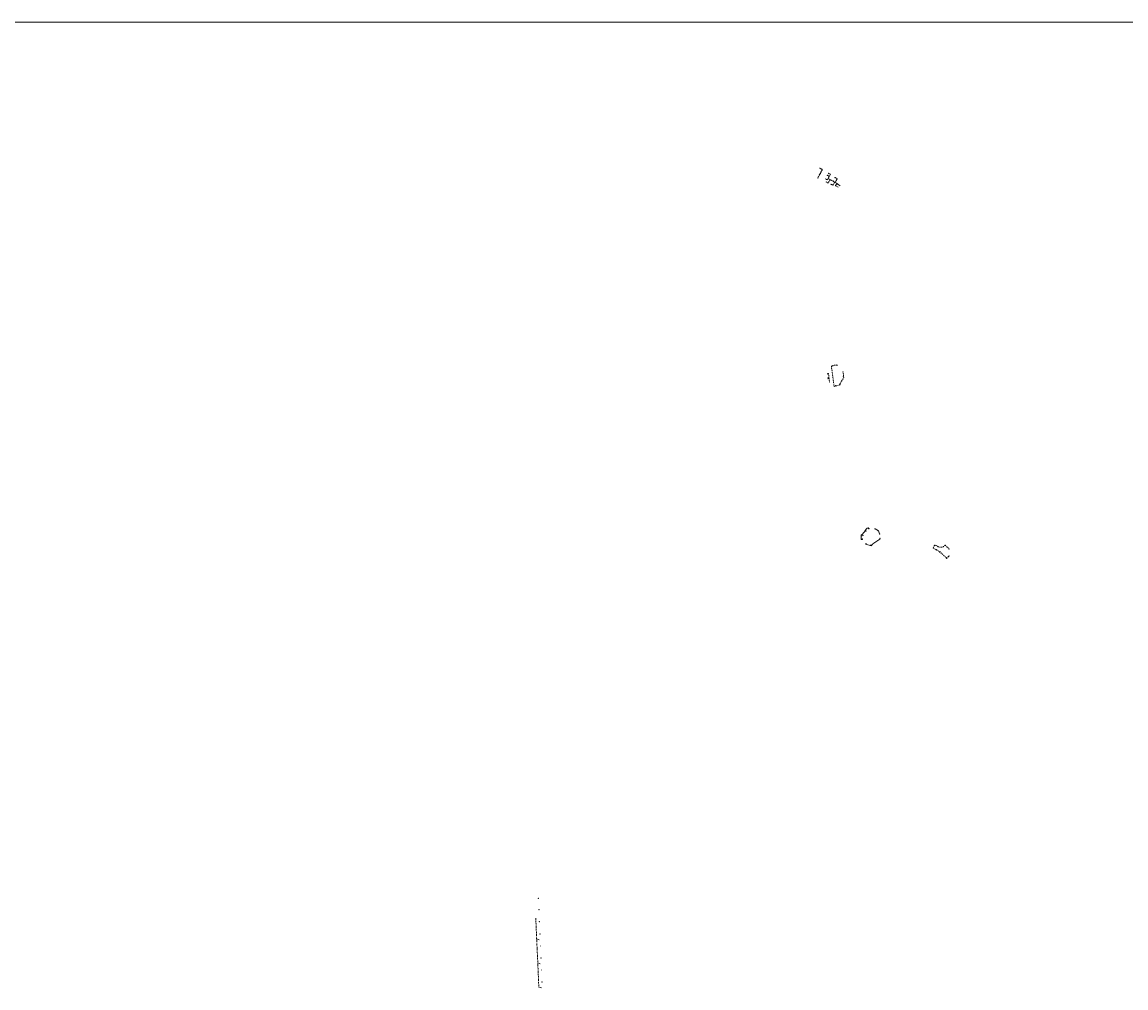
# Model space of a CAD drawing. Header units: inches. Extents: x 0 to 191500, y 0 to 342750.
# Tile 390 of 547: x 183251 to 186002, y 340343 to 342750. Entities that reach past the tile are written whole.
import ezdxf
from ezdxf.enums import TextEntityAlignment as Align

# ---------------------------------------------------------------- set-up
doc = ezdxf.new("R2010")
doc.units = ezdxf.units.IN
doc.header["$MEASUREMENT"] = 0
for name, pattern in [('RI-DRAINAGE', [19.2, 6, -1.8, 1.8, -1.8, 2.4, -1.8, 1.8, -1.8]), ('RI-HWA_HUISAANSLUITING', [4.8, 3, -1.8]), ('RI-HWA_KOLKAANSLUITING', [4.3, 2.5, -1.8])]:
    doc.linetypes.add(name, pattern=pattern)
doc.layers.get('0').update_dxf_attribs({"lineweight": 20})
for name, color, linetype, lineweight in [('ECW', 150, 'Continuous', 20), ('N-WE-RI-DRAINAGE-G', 90, 'RI-DRAINAGE', 20), ('N-WE-RI-HWA-MAATVOERING-T25', 151, 'Continuous', 20), ('N-WE-RI-HWA_HUISAANSLUITING_PP_125-G', 150, 'RI-HWA_HUISAANSLUITING', 20), ('N-WE-RI-HWA_KOLK-S', 150, 'Continuous', 20), ('N-WE-RI-HWA_KOLKAANSLUITING', 150, 'RI-HWA_KOLKAANSLUITING', 20), ('N-WE-RI-HWA_KOLKAANSLUITING_PP_160-G', 150, 'RI-HWA_KOLKAANSLUITING', 20), ('N-WE-RI-HWA_KOLKAANSLUITING_PVC_125-G', 150, 'RI-HWA_KOLKAANSLUITING', 20), ('N-WE-RI-HWA_KOLKAANSLUITING_PVC_160-G', 150, 'RI-HWA_KOLKAANSLUITING', 20), ('N-WE-RI-INLAAT', 7, 'Continuous', 20), ('Tekst algemeen', 7, 'Continuous', 20)]:
    doc.layers.add(name, color=color, linetype=linetype, lineweight=lineweight)
doc.styles.add('1', font='TXT')
doc.styles.add('5', font='TXT')
doc.styles.add('NLCS-ISO', font='txt')
doc.styles.add('Tahoma', font='tahoma.ttf')
picture_1 = doc.add_image_def('image1.ecw', size_in_pixel=(220000, 285000))

# ---------------------------------------------------------------- blocks, each defined once
blk = doc.blocks.new('A$C2C270354')
h = blk.add_hatch(color=256)
h.dxf.hatch_style = 1
edge = h.paths.add_edge_path()
edge.add_arc((0, 0), 0.1, 0, 360)
blk.add_circle((0, 0), 0.1)
blk = doc.blocks.new('JaJo Materiaalaanduiding & Diameter')
at = {"color": 0, "style": 'Tahoma'}
blk.add_attdef('MAT', text='', height=0.36, dxfattribs=at).set_placement((0, 0.3), align=Align.MIDDLE_CENTER)

msp = doc.modelspace()

# ---------------------------------------------------------------- linework, layer by layer
at = {"layer": 'N-WE-RI-DRAINAGE-G'}
for p, q in [((184530.984, 340517.258), (184533.0646, 340465.56771)), ((184533.148, 340463.898), (184535.98413, 340405.90803)), ((184536.037, 340404.281), (184538.43842, 340345.02667))]:
    msp.add_line(p, q, dxfattribs=at)
at = {"layer": 'N-WE-RI-DRAINAGE-G', "ltscale": 0.5, "flags": 128}
for points in [[(185278.76858, 342344.49142), (185278.2226, 342343.44177)], [(185278.76858, 342344.49142), (185283.17162, 342346.79193)]]:
    msp.add_lwpolyline(points, dxfattribs=at)
at = {"layer": 'N-WE-RI-HWA-MAATVOERING-T25'}
for p, q in [((185528.51366, 341435.38049), (185528.20869, 341434.98427)), ((185528.32164, 341434.91884), (185528.20869, 341434.98427)), ((185528.32164, 341434.91884), (185528.51366, 341435.38049)), ((185528.38387, 341435.45568), (185528.64346, 341435.3053)), ((185528.51366, 341435.38049), (185528.76431, 341435.81313)), ((185528.63452, 341435.88832), (185528.8941, 341435.73794)), ((185528.95634, 341436.27479), (185528.76431, 341435.81313)), ((185528.76431, 341435.81313), (185529.06928, 341436.20935)), ((185528.95634, 341436.27479), (185529.06928, 341436.20935)), ((185554.82866, 341413.68819), (185554.40929, 341413.41593)), ((185554.49404, 341413.31667), (185554.40929, 341413.41593)), ((185554.49404, 341413.31667), (185554.82866, 341413.68819)), ((185554.92606, 341413.57412), (185554.73126, 341413.80227)), ((185555.20891, 341414.01287), (185554.82866, 341413.68819)), ((185555.30631, 341413.89879), (185555.11151, 341414.12694)), ((185555.54352, 341414.38439), (185555.20891, 341414.01287)), ((185555.20891, 341414.01287), (185555.62828, 341414.28513)), ((185555.54352, 341414.38439), (185555.62828, 341414.28513))]:
    msp.add_line(p, q, dxfattribs=at)
at = {"layer": 'N-WE-RI-HWA_HUISAANSLUITING_PP_125-G'}
for p, q in [((184539.535, 340463.501), (184533.0646, 340465.56771)), ((184542.211, 340403.61), (184535.98413, 340405.90803)), ((184544.749, 340343.685), (184538.43842, 340345.02667))]:
    msp.add_line(p, q, dxfattribs=at)
at = {"layer": 'N-WE-RI-HWA_KOLK-S'}
for p, q in [((185233.98578, 342361.44158), (185233.98428, 342360.74513)), ((185233.98428, 342360.74513), (185234.68223, 342361.44009)), ((185233.98428, 342360.74513), (185234.68073, 342360.74363)), ((185234.68223, 342361.44009), (185233.98578, 342361.44158)), ((185233.98578, 342361.44158), (185234.68073, 342360.74363)), ((185234.68073, 342360.74363), (185234.68223, 342361.44009)), ((185239.90962, 342372.37225), (185239.90812, 342371.6758)), ((185239.90812, 342371.6758), (185240.60607, 342372.37075)), ((185239.90812, 342371.6758), (185240.60457, 342371.6743)), ((185240.60607, 342372.37075), (185239.90962, 342372.37225)), ((185239.90962, 342372.37225), (185240.60457, 342371.6743)), ((185240.60457, 342371.6743), (185240.60607, 342372.37075)), ((185244.25956, 342380.39293), (185244.25807, 342379.69648)), ((185244.25807, 342379.69648), (185244.95602, 342380.39143)), ((185244.25807, 342379.69648), (185244.95452, 342379.69498)), ((185244.95602, 342380.39143), (185244.25956, 342380.39293)), ((185244.25956, 342380.39293), (185244.95452, 342379.69498)), ((185244.95452, 342379.69498), (185244.95602, 342380.39143)), ((185257.41543, 342368.56535), (185257.41394, 342367.8689)), ((185257.41394, 342367.8689), (185258.11189, 342368.56385)), ((185257.41394, 342367.8689), (185258.11039, 342367.8674)), ((185258.11189, 342368.56385), (185257.41543, 342368.56535)), ((185257.41543, 342368.56535), (185258.11039, 342367.8674)), ((185258.11039, 342367.8674), (185258.11189, 342368.56385)), ((185260.5744, 342373.33787), (185260.5729, 342372.64142)), ((185260.5729, 342372.64142), (185261.27085, 342373.33638)), ((185260.5729, 342372.64142), (185261.26936, 342372.63992)), ((185261.27085, 342373.33638), (185260.5744, 342373.33787)), ((185260.5744, 342373.33787), (185261.26936, 342372.63992)), ((185261.26936, 342372.63992), (185261.27085, 342373.33638)), ((185276.52045, 342362.8965), (185276.51896, 342362.20005)), ((185276.51896, 342362.20005), (185277.21691, 342362.89501)), ((185276.51896, 342362.20005), (185277.21541, 342362.19855)), ((185277.21691, 342362.89501), (185276.52045, 342362.8965)), ((185276.52045, 342362.8965), (185277.21541, 342362.19855)), ((185277.21541, 342362.19855), (185277.21691, 342362.89501)), ((185252.50499, 342359.5112), (185252.5035, 342358.81475)), ((185252.5035, 342358.81475), (185253.20145, 342359.50971)), ((185252.5035, 342358.81475), (185253.19995, 342358.81325)), ((185253.20145, 342359.50971), (185252.50499, 342359.5112)), ((185252.50499, 342359.5112), (185253.19995, 342358.81325)), ((185253.19995, 342358.81325), (185253.20145, 342359.50971)), ((185254.16727, 342352.12536), (185254.16577, 342351.42891)), ((185254.16577, 342351.42891), (185254.86372, 342352.12386)), ((185254.16577, 342351.42891), (185254.86222, 342351.42741)), ((185254.86372, 342352.12386), (185254.16727, 342352.12536)), ((185254.16727, 342352.12536), (185254.86222, 342351.42741)), ((185254.86222, 342351.42741), (185254.86372, 342352.12386)), ((185266.00207, 342345.70685), (185266.00058, 342345.0104)), ((185266.00058, 342345.0104), (185266.69852, 342345.70536)), ((185266.00058, 342345.0104), (185266.69703, 342345.0089)), ((185266.69852, 342345.70536), (185266.00207, 342345.70685)), ((185266.00207, 342345.70685), (185266.69703, 342345.0089)), ((185266.69703, 342345.0089), (185266.69852, 342345.70536)), ((185272.09867, 342354.74338), (185272.09718, 342354.04692)), ((185272.09718, 342354.04692), (185272.79513, 342354.74188)), ((185272.09718, 342354.04692), (185272.79363, 342354.04543)), ((185272.79513, 342354.74188), (185272.09867, 342354.74338)), ((185272.09867, 342354.74338), (185272.79363, 342354.04543)), ((185272.79363, 342354.04543), (185272.79513, 342354.74188)), ((185277.76786, 342343.59296), (185277.76636, 342342.8965)), ((185277.76636, 342342.8965), (185278.46431, 342343.59146)), ((185277.76636, 342342.8965), (185278.46282, 342342.89501)), ((185278.46431, 342343.59146), (185277.76786, 342343.59296)), ((185277.76786, 342343.59296), (185278.46282, 342342.89501)), ((185278.46282, 342342.89501), (185278.46431, 342343.59146)), ((185271.42049, 341894.39688), (185271.419, 341893.70042)), ((185271.419, 341893.70042), (185272.11695, 341894.39538)), ((185271.419, 341893.70042), (185272.11545, 341893.69893)), ((185272.11695, 341894.39538), (185271.42049, 341894.39688)), ((185271.42049, 341894.39688), (185272.11545, 341893.69893)), ((185272.11545, 341893.69893), (185272.11695, 341894.39538)), ((185281.12522, 341895.39092), (185281.12372, 341894.69447)), ((185281.12372, 341894.69447), (185281.82167, 341895.38942)), ((185281.12372, 341894.69447), (185281.82018, 341894.69297)), ((185281.82167, 341895.38942), (185281.12522, 341895.39092)), ((185281.12522, 341895.39092), (185281.82018, 341894.69297)), ((185281.82018, 341894.69297), (185281.82167, 341895.38942)), ((185258.15379, 341873.02287), (185258.1523, 341872.32642)), ((185258.1523, 341872.32642), (185258.85025, 341873.02137)), ((185258.1523, 341872.32642), (185258.84875, 341872.32492)), ((185258.85025, 341873.02137), (185258.15379, 341873.02287)), ((185258.15379, 341873.02287), (185258.84875, 341872.32492)), ((185258.84875, 341872.32492), (185258.85025, 341873.02137)), ((185296.11798, 341878.09822), (185296.11648, 341877.40177)), ((185296.11648, 341877.40177), (185296.81443, 341878.09672)), ((185296.11648, 341877.40177), (185296.81293, 341877.40027)), ((185296.81443, 341878.09672), (185296.11798, 341878.09822)), ((185296.11798, 341878.09822), (185296.81293, 341877.40027)), ((185296.81293, 341877.40027), (185296.81443, 341878.09672)), ((185297.25605, 341866.86608), (185297.25455, 341866.16963)), ((185297.25455, 341866.16963), (185297.9525, 341866.86459)), ((185297.25455, 341866.16963), (185297.95101, 341866.16813)), ((185297.9525, 341866.86459), (185297.25605, 341866.86608)), ((185297.25605, 341866.86608), (185297.95101, 341866.16813)), ((185297.95101, 341866.16813), (185297.9525, 341866.86459)), ((185258.80209, 341863.5406), (185258.8006, 341862.84415)), ((185258.8006, 341862.84415), (185259.49855, 341863.5391)), ((185258.8006, 341862.84415), (185259.49705, 341862.84265)), ((185259.49855, 341863.5391), (185258.80209, 341863.5406)), ((185258.80209, 341863.5406), (185259.49705, 341862.84265)), ((185259.49705, 341862.84265), (185259.49855, 341863.5391)), ((185277.31641, 341844.09207), (185277.31491, 341843.39561)), ((185277.31491, 341843.39561), (185278.01286, 341844.09057)), ((185277.31491, 341843.39561), (185278.01136, 341843.39412)), ((185278.01286, 341844.09057), (185277.31641, 341844.09207)), ((185277.31641, 341844.09207), (185278.01136, 341843.39412)), ((185278.01136, 341843.39412), (185278.01286, 341844.09057)), ((185286.88613, 341846.41481), (185286.88463, 341845.71836)), ((185286.88463, 341845.71836), (185287.58258, 341846.41332)), ((185286.88463, 341845.71836), (185287.58108, 341845.71686)), ((185287.58258, 341846.41332), (185286.88613, 341846.41481)), ((185286.88613, 341846.41481), (185287.58108, 341845.71686)), ((185287.58108, 341845.71686), (185287.58258, 341846.41332)), ((185353.39876, 341482.26245), (185353.39726, 341481.566)), ((185353.39726, 341481.566), (185354.09521, 341482.26095)), ((185353.39726, 341481.566), (185354.09372, 341481.5645)), ((185354.09521, 341482.26095), (185353.39876, 341482.26245)), ((185353.39876, 341482.26245), (185354.09372, 341481.5645)), ((185354.09372, 341481.5645), (185354.09521, 341482.26095)), ((185361.0174, 341487.86892), (185361.0159, 341487.17247)), ((185361.0159, 341487.17247), (185361.71385, 341487.86742)), ((185361.0159, 341487.17247), (185361.71236, 341487.17097)), ((185361.71385, 341487.86742), (185361.0174, 341487.86892)), ((185361.0174, 341487.86892), (185361.71236, 341487.17097)), ((185361.71236, 341487.17097), (185361.71385, 341487.86742)), ((185375.25822, 341487.7057), (185375.25672, 341487.00925)), ((185375.25672, 341487.00925), (185375.95467, 341487.7042)), ((185375.25672, 341487.00925), (185375.95318, 341487.00775)), ((185375.95467, 341487.7042), (185375.25822, 341487.7057)), ((185375.25822, 341487.7057), (185375.95318, 341487.00775)), ((185375.95318, 341487.00775), (185375.95467, 341487.7042)), ((185344.63435, 341462.1505), (185344.63285, 341461.45405)), ((185344.63285, 341461.45405), (185345.3308, 341462.14901)), ((185344.63285, 341461.45405), (185345.32931, 341461.45255)), ((185345.3308, 341462.14901), (185344.63435, 341462.1505)), ((185344.63435, 341462.1505), (185345.32931, 341461.45255)), ((185345.32931, 341461.45255), (185345.3308, 341462.14901)), ((185346.43012, 341471.14263), (185346.42862, 341470.44618)), ((185346.42862, 341470.44618), (185347.12657, 341471.14114)), ((185346.42862, 341470.44618), (185347.12507, 341470.44468)), ((185347.12657, 341471.14114), (185346.43012, 341471.14263)), ((185346.43012, 341471.14263), (185347.12507, 341470.44468)), ((185347.12507, 341470.44468), (185347.12657, 341471.14114)), ((185387.31791, 341474.9506), (185387.31642, 341474.25414)), ((185387.31642, 341474.25414), (185388.01437, 341474.9491)), ((185387.31642, 341474.25414), (185388.01287, 341474.25265)), ((185388.01437, 341474.9491), (185387.31791, 341474.9506)), ((185387.31791, 341474.9506), (185388.01287, 341474.25265)), ((185388.01287, 341474.25265), (185388.01437, 341474.9491)), ((185388.14543, 341463.73489), (185388.14393, 341463.03844)), ((185388.14393, 341463.03844), (185388.84188, 341463.73339)), ((185388.14393, 341463.03844), (185388.84039, 341463.03694)), ((185388.84188, 341463.73339), (185388.14543, 341463.73489)), ((185388.14543, 341463.73489), (185388.84039, 341463.03694)), ((185388.84039, 341463.03694), (185388.84188, 341463.73339)), ((185354.39743, 341449.98977), (185354.39594, 341449.29332)), ((185354.39594, 341449.29332), (185355.09389, 341449.98828)), ((185354.39594, 341449.29332), (185355.09239, 341449.29182)), ((185355.09389, 341449.98828), (185354.39743, 341449.98977)), ((185354.39743, 341449.98977), (185355.09239, 341449.29182)), ((185355.09239, 341449.29182), (185355.09389, 341449.98828)), ((185366.06623, 341447.17311), (185366.06473, 341446.47666)), ((185366.06473, 341446.47666), (185366.76268, 341447.17162)), ((185366.06473, 341446.47666), (185366.76119, 341446.47516)), ((185366.76268, 341447.17162), (185366.06623, 341447.17311)), ((185366.06623, 341447.17311), (185366.76119, 341446.47516)), ((185366.76119, 341446.47516), (185366.76268, 341447.17162)), ((185529.91678, 341435.81441), (185529.91528, 341435.11795)), ((185529.91528, 341435.11795), (185530.61323, 341435.81291)), ((185529.91528, 341435.11795), (185530.61174, 341435.11646)), ((185530.61323, 341435.81291), (185529.91678, 341435.81441)), ((185529.91678, 341435.81441), (185530.61174, 341435.11646)), ((185530.61174, 341435.11646), (185530.61323, 341435.81291)), ((185538.15576, 341430.47862), (185538.15426, 341429.78217)), ((185538.15426, 341429.78217), (185538.85221, 341430.47713)), ((185538.15426, 341429.78217), (185538.85071, 341429.78067)), ((185538.85221, 341430.47713), (185538.15576, 341430.47862)), ((185538.15576, 341430.47862), (185538.85071, 341429.78067)), ((185538.85071, 341429.78067), (185538.85221, 341430.47713)), ((185551.24649, 341446.2364), (185551.24499, 341445.53995)), ((185551.24499, 341445.53995), (185551.94294, 341446.23491)), ((185551.24499, 341445.53995), (185551.94144, 341445.53845)), ((185551.94294, 341446.23491), (185551.24649, 341446.2364)), ((185551.24649, 341446.2364), (185551.94144, 341445.53845)), ((185551.94144, 341445.53845), (185551.94294, 341446.23491)), ((185560.40993, 341437.55063), (185560.40844, 341436.85418)), ((185560.40844, 341436.85418), (185561.10638, 341437.54913)), ((185560.40844, 341436.85418), (185561.10489, 341436.85268)), ((185561.10638, 341437.54913), (185560.40993, 341437.55063)), ((185560.40993, 341437.55063), (185561.10489, 341436.85268)), ((185561.10489, 341436.85268), (185561.10638, 341437.54913)), ((185554.86773, 341414.92563), (185554.86623, 341414.22917)), ((185554.86623, 341414.22917), (185555.56418, 341414.92413)), ((185554.86623, 341414.22917), (185555.56268, 341414.22768)), ((185555.56418, 341414.92413), (185554.86773, 341414.92563)), ((185554.86773, 341414.92563), (185555.56268, 341414.22768)), ((185555.56268, 341414.22768), (185555.56418, 341414.92413)), ((185560.40694, 341419.93107), (185560.40545, 341419.23462)), ((185560.40545, 341419.23462), (185561.1034, 341419.92957)), ((185560.40545, 341419.23462), (185561.1019, 341419.23312)), ((185561.1034, 341419.92957), (185560.40694, 341419.93107)), ((185560.40694, 341419.93107), (185561.1019, 341419.23312)), ((185561.1019, 341419.23312), (185561.1034, 341419.92957)), ((184537.13252, 340566.85797), (184537.13103, 340566.16152)), ((184537.13103, 340566.16152), (184537.82897, 340566.85648)), ((184537.13103, 340566.16152), (184537.82748, 340566.16003)), ((184537.13252, 340566.85797), (184537.82748, 340566.16003)), ((184537.82897, 340566.85648), (184537.13252, 340566.85797)), ((184537.82748, 340566.16003), (184537.82897, 340566.85648)), ((184538.34452, 340538.53097), (184538.34303, 340537.83452)), ((184538.34303, 340537.83452), (184539.04097, 340538.52948)), ((184538.34303, 340537.83452), (184539.03948, 340537.83303)), ((184538.34452, 340538.53097), (184539.03948, 340537.83303)), ((184539.04097, 340538.52948), (184538.34452, 340538.53097)), ((184539.03948, 340537.83303), (184539.04097, 340538.52948)), ((184539.66552, 340508.52597), (184539.66403, 340507.82952)), ((184539.66403, 340507.82952), (184540.36197, 340508.52448)), ((184539.66403, 340507.82952), (184540.36048, 340507.82803)), ((184539.66552, 340508.52597), (184540.36048, 340507.82803)), ((184540.36197, 340508.52448), (184539.66552, 340508.52597)), ((184540.36048, 340507.82803), (184540.36197, 340508.52448)), ((184540.99252, 340478.27697), (184540.99103, 340477.58052)), ((184540.99103, 340477.58052), (184541.68897, 340478.27548)), ((184540.99103, 340477.58052), (184541.68748, 340477.57903)), ((184540.99252, 340478.27697), (184541.68748, 340477.57903)), ((184541.68897, 340478.27548), (184540.99252, 340478.27697)), ((184541.68748, 340477.57903), (184541.68897, 340478.27548)), ((184542.26352, 340447.93597), (184542.26203, 340447.23952)), ((184542.26203, 340447.23952), (184542.95997, 340447.93448)), ((184542.26203, 340447.23952), (184542.95848, 340447.23803)), ((184542.26352, 340447.93597), (184542.95848, 340447.23803)), ((184542.95997, 340447.93448), (184542.26352, 340447.93597)), ((184542.95848, 340447.23803), (184542.95997, 340447.93448)), ((184543.50152, 340418.50197), (184543.50003, 340417.80552)), ((184543.50003, 340417.80552), (184544.19797, 340418.50048)), ((184543.50003, 340417.80552), (184544.19648, 340417.80403)), ((184543.50152, 340418.50197), (184544.19648, 340417.80403)), ((184544.19797, 340418.50048), (184543.50152, 340418.50197)), ((184544.19648, 340417.80403), (184544.19797, 340418.50048)), ((184544.78152, 340388.58997), (184544.78003, 340387.89352)), ((184544.78003, 340387.89352), (184545.47797, 340388.58848)), ((184544.78003, 340387.89352), (184545.47648, 340387.89203)), ((184544.78152, 340388.58997), (184545.47648, 340387.89203)), ((184545.47797, 340388.58848), (184544.78152, 340388.58997)), ((184545.47648, 340387.89203), (184545.47797, 340388.58848)), ((184546.09552, 340358.48597), (184546.09403, 340357.78952)), ((184546.09403, 340357.78952), (184546.79197, 340358.48448)), ((184546.09403, 340357.78952), (184546.79048, 340357.78803)), ((184546.09552, 340358.48597), (184546.79048, 340357.78803)), ((184546.79197, 340358.48448), (184546.09552, 340358.48597)), ((184546.79048, 340357.78803), (184546.79197, 340358.48448))]:
    msp.add_line(p, q, dxfattribs=at)
at = {"layer": 'N-WE-RI-HWA_KOLKAANSLUITING'}
for p, q in [((185270.13586, 341894.46102), (185282.96978, 341895.76642)), ((185257.63524, 341874.46463), (185260.31892, 341874.76103)), ((185260.31892, 341874.76103), (185262.73405, 341852.89399)), ((185274.375, 341842.285), (185267.658, 341891.49457)), ((185259.07334, 341861.4438), (185261.75702, 341861.7402))]:
    msp.add_line(p, q, dxfattribs=at)
at = {"layer": 'N-WE-RI-HWA_KOLKAANSLUITING', "ltscale": 0.5, "flags": 128}
for points in [[(185244.93633, 342382.64472), (185233.61732, 342361.76531)], [(185233.61735, 342361.76527), (185234.2014, 342361.16412)], [(185244.936, 342382.6441), (185237.58568, 342386.66252)], [(185239.42341, 342372.47541), (185240.12524, 342372.09479)], [(185243.77195, 342380.49686), (185244.47518, 342380.11546)], [(185283.32109, 342347.10291), (185259.59974, 342359.96798)]]:
    msp.add_lwpolyline(points, dxfattribs=at)
at = {"layer": 'N-WE-RI-HWA_KOLKAANSLUITING', "flags": 128}
for points in [[(185267.658, 341891.49457), (185270.13586, 341894.46102)], [(185271.52086, 341894.06339), (185271.02086, 341894.06339), (185271.02086, 341894.55104)], [(185281.73964, 341895.08923), (185282.23964, 341895.08923), (185282.23964, 341895.69216)], [(185258.47157, 341872.92615), (185258.27303, 341874.53507)], [(185259.39847, 341861.47971), (185259.19299, 341862.95835)]]:
    msp.add_lwpolyline(points, dxfattribs=at)
at = {"layer": 'N-WE-RI-HWA_KOLKAANSLUITING_PP_160-G', "linetype": 'Continuous'}
for p, q in [((185375.87742, 341487.43747), (185376.85016, 341487.66938)), ((185376.85016, 341487.66938), (185385.15459, 341482.04795)), ((185383.80629, 341482.96064), (185382.72785, 341482.11371)), ((185352.97145, 341449.00774), (185367.52019, 341444.88065))]:
    msp.add_line(p, q, dxfattribs=at)
at = {"layer": 'N-WE-RI-HWA_KOLKAANSLUITING_PP_160-G'}
msp.add_lwpolyline([(185274.375, 341842.285), (185289.32994, 341846.16471), (185288.80261, 341848.19742), (185298.38274, 341864.48947), (185296.96603, 341878.41761)], dxfattribs=at)
at = {"layer": 'N-WE-RI-HWA_KOLKAANSLUITING_PP_160-G', "flags": 128}
for points in [[(185296.96603, 341878.41761), (185296.46632, 341878.4489), (185296.46477, 341877.99884)], [(185297.68894, 341866.27293), (185297.68894, 341865.77293), (185298.25219, 341865.77293)], [(185277.44105, 341843.67186), (185276.95237, 341843.56607), (185277.09659, 341842.99105)], [(185287.50423, 341846.07813), (185287.99063, 341846.19396), (185288.10731, 341845.84752)]]:
    msp.add_lwpolyline(points, dxfattribs=at)
at = {"layer": 'N-WE-RI-HWA_KOLKAANSLUITING_PP_160-G', "linetype": 'Continuous', "flags": 128}
for points in [[(185353.61361, 341482.11928), (185352.29591, 341483.62384)], [(185361.22543, 341487.68768), (185359.15077, 341489.85465)], [(185385.15459, 341482.04795), (185387.71125, 341474.84454)], [(185342.00494, 341468.1699), (185342.00494, 341471.41324)], [(185342.00494, 341468.86361), (185346.59791, 341470.96292)], [(185342.00494, 341468.86361), (185342.00494, 341461.06361)], [(185342.00494, 341461.06361), (185345.00494, 341461.06361)], [(185345.00494, 341461.06361), (185345.00494, 341461.56361)], [(185370.85047, 341450.287), (185388.54762, 341461.43265), (185388.54762, 341463.14892)], [(185352.97145, 341449.00774), (185353.2566, 341449.81207), (185354.48153, 341449.6147)], [(185368.19349, 341446.23586), (185368.19349, 341446.23586), (185366.66523, 341446.73058)], [(185367.52019, 341444.88065), (185369.299, 341448.461)], [(185369.268, 341448.399), (185369.268, 341447.399), (185370.268, 341447.399), (185370.85047, 341450.287)]]:
    msp.add_lwpolyline(points, dxfattribs=at)
at = {"layer": 'N-WE-RI-HWA_KOLKAANSLUITING_PP_160-G', "linetype": 'Continuous'}
for centre, radius, start, end in [((185318.61723, 341501.56604), 38.15988, 307.79857682, 331.95369922), ((185364.34334, 341477.25592), 13.62684, 112.39902642, 152.14038774)]:
    msp.add_arc(centre, radius, start, end, dxfattribs=at)
at = {"layer": 'N-WE-RI-HWA_KOLKAANSLUITING_PVC_125-G'}
for p, q in [((185550.06208, 341445.42937), (185551.05614, 341446.41126)), ((185551.05614, 341446.41126), (185561.23804, 341436.76401)), ((185554.55032, 341414.01418), (185560.88571, 341419.42358))]:
    msp.add_line(p, q, dxfattribs=at)
at = {"layer": 'N-WE-RI-HWA_KOLKAANSLUITING_PVC_125-G', "ltscale": 0.5, "flags": 128}
for points in [[(185257.35757, 342356.71893), (185264.98544, 342370.78362)], [(185257.95929, 342368.10987), (185262.26801, 342365.77307)], [(185261.11966, 342372.88163), (185264.98544, 342370.78362)], [(185276.99838, 342362.47678), (185282.01034, 342359.75859)], [(185253.04884, 342359.05573), (185257.35757, 342356.71893)], [(185254.71112, 342351.66989), (185259.66805, 342348.98154)], [(185259.66805, 342348.98154), (185264.25669, 342357.44233)], [(185266.42106, 342345.48974), (185266.74286, 342346.08309)], [(185271.47294, 342343.51777), (185266.74286, 342346.08309)], [(185271.47294, 342343.51777), (185275.66827, 342351.25335)], [(185272.33889, 342354.19662), (185271.86214, 342353.31757)], [(185282.01034, 342359.75859), (185277.00455, 342350.52863)]]:
    msp.add_lwpolyline(points, dxfattribs=at)
at = {"layer": 'N-WE-RI-HWA_KOLKAANSLUITING_PVC_160-G'}
for p, q in [((185521.35406, 341438.98362), (185523.94828, 341444.70489)), ((185523.94828, 341444.70489), (185523.286, 341445.008)), ((185523.94828, 341444.70489), (185525.0903, 341447.17708)), ((185529.79073, 341434.64064), (185530.15667, 341435.27229)), ((185537.77707, 341429.46603), (185538.29178, 341430.1798))]:
    msp.add_line(p, q, dxfattribs=at)
for centre, radius, start, end in [((185481.90766, 341351.98907), 95.52, 40.49197811, 65.60878485), ((185481.89436, 341353.12198), 103.5, 60.39471082, 65.33247461), ((185540.0074, 341455.55539), 14.27, 240.70797853, 314.79746422)]:
    msp.add_arc(centre, radius, start, end, dxfattribs=at)
at = {"layer": 'Tekst algemeen', "flags": 128}
for points in [[(185284.25022, 342338.39598), (185278.65521, 342341.66561), (185278.00807, 342343.0462)], [(185289.6326, 342342.11709), (185284.03759, 342345.38672), (185282.96083, 342346.68179)]]:
    msp.add_lwpolyline(points, dxfattribs=at)

# ---------------------------------------------------------------- block references
at = {"layer": 'N-WE-RI-HWA-MAATVOERING-T25'}
for p, rotation, values in [((184531.05634, 340515.46077), 272.3049864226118, {'MAT': '32.72'}), ((184533.2322, 340462.1764), 272.7999468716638, {'MAT': '32.94'}), ((184538.27513, 340463.90341), 342.2859738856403, {'MAT': '32.49'}), ((184536.0974, 340402.79052), 272.3207735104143, {'MAT': '32.77'}), ((184540.84967, 340404.1124), 339.7433878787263, {'MAT': '32.74'}), ((184543.4374, 340343.96385), 347.9972997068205, {'MAT': '32.74'})]:
    msp.add_blockref('JaJo Materiaalaanduiding & Diameter', p, dxfattribs=dict(at, rotation=rotation)).add_auto_attribs(values)
at = {"layer": 'N-WE-RI-INLAAT', "rotation": 0.06357443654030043}
msp.add_blockref('A$C2C270354', (185262.73405, 341852.89399), dxfattribs=at)
at = {"layer": 'Tekst algemeen'}
for p, rotation in [((184531.55505, 340503.07079), 272.3049864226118), ((184534.41092, 340438.07518), 272.7999468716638), ((184537.14434, 340376.95775), 272.3207735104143)]:
    msp.add_blockref('JaJo Materiaalaanduiding & Diameter', p, dxfattribs=dict(at, rotation=rotation)).add_auto_attribs({'MAT': 'DRAIN %%C125'})

# ---------------------------------------------------------------- texts
at = {"layer": 'N-WE-RI-HWA-MAATVOERING-T25', "style": 'NLCS-ISO'}
for s, rotation, p in [('29,60', 58.33613313, (185235.06184, 342362.98764)), ('29,60', 58.33613313, (185239.33439, 342371.03716)), ('29,60', 58.33613313, (185243.69789, 342379.04557)), ('29,52', 328.33613313, (185257.17756, 342367.87791)), ('29,52', 328.33613313, (185260.21184, 342373.79717)), ('29,40', 58.33613313, (185276.70349, 342361.18233)), ('29,52', 328.33613313, (185252.57894, 342359.68234)), ('29,49', 328.33613313, (185253.68192, 342351.61397)), ('29,40', 328.33613313, (185264.94068, 342345.4599)), ('29,50', 58.33613313, (185271.8318, 342342.9613)), ('29,40', 58.33613313, (185272.68424, 342353.63434))]:
    msp.add_text(s, height=0.3, rotation=rotation, dxfattribs=at).set_placement(p)
at = {"layer": 'N-WE-RI-HWA-MAATVOERING-T25', "style": '5'}
for s, height, rotation, width, p in [('22.00', 0.668892, 6.3, 0.829494, (185262.29073, 341874.42065)), ('14.00', 0.668892, 5.8, 0.76576, (185298.88129, 341878.43577)), ('0.00', 0.668892, 5.8, 0.806125, (185300.29514, 341864.46769)), ('15.75', 0.668892, 47.7, 0.758678, (185262.08972, 341851.22058)), ('8.90', 0.668892, 6.3, 0.795503, (185263.70458, 341861.24428)), ('0.00', 0.668892, 6.3, 0.806125, (185264.83567, 341852.47889)), ('0.00', 0.668892, 14.5, 0.806125, (185288.41876, 341844.279)), ('15.45', 0.668892, -75.4, 0.76576, (185289.38018, 341844.1659)), ('18.90', 0.668892, -30.4, 0.75018, (185299.78615, 341862.94081)), ('0.00', 0.668892, 242.8, 0.806125, (185520.70863, 341437.78772)), ('0.50', 0.418057, 59.9, 0.806125, (185528.66375, 341435.73835)), ('9.50', 0.668892, 239.2, 0.795503, (185528.49387, 341433.82652)), ('19.00', 0.668892, 232.9, 0.75018, (185536.49918, 341428.76499)), ('40.94', 0.668892, 218.2, 0.83516, (185552.93906, 341413.73313)), ('0.50', 0.418057, 40.5, 0.806125, (185555.61214, 341413.17368))]:
    msp.add_text(s, height=height, rotation=rotation, dxfattribs=dict(at, width=width)).set_placement(p, align=Align.CENTER)
at = {"layer": 'N-WE-RI-HWA-MAATVOERING-T25', "style": '1'}
for s, width, p in [('31.64', 0.712297, (185531.656, 341434.171)), ('31.69', 0.693858, (185539.893, 341428.823)), ('32.26', 0.786051, (185552.963, 341444.598)), ('32.20', 0.795271, (185562.127, 341435.911)), ('31.60', 0.703077, (185556.603, 341413.29)), ('31.72', 0.712297, (185562.143, 341418.289))]:
    msp.add_text(s, height=0.630252, dxfattribs=dict(at, width=width)).set_placement(p)
at = {"layer": 'Tekst algemeen', "linetype": 'Continuous', "style": 'NLCS-ISO'}
for rotation, p in [(61.96669242, (185238.85127, 342371.81876)), (331.96669242, (185268.3447, 342355.47115))]:
    msp.add_text('pvc %%C200mm', height=0.25, rotation=rotation, dxfattribs=at).set_placement(p)
at = {"layer": 'Tekst algemeen', "style": 'NLCS-ISO'}
for s, p in [('grind koffer d.m.v. %%C315mm', (185278.80799, 342341.8694)), ('2x drainageleiding %%C160mm', (185284.19037, 342345.59051))]:
    msp.add_text(s, height=0.3, rotation=328.33613312, dxfattribs=at).set_placement(p)
at = {"layer": 'Tekst algemeen', "style": '1', "width": 0.687164}
msp.add_text('PP %%c125', height=0.630252, rotation=95.80787313, dxfattribs=at).set_placement((185297.51152, 341870.55302))

# ---------------------------------------------------------------- pictures from other files: only their frames are drawn
at = {"layer": 'ECW'}
image = msp.add_image(picture_1, insert=(180500, 328500), size_in_units=(11000, 14250), dxfattribs=at)
image.dxf.flags = 7

doc.saveas('drawing.dxf')
